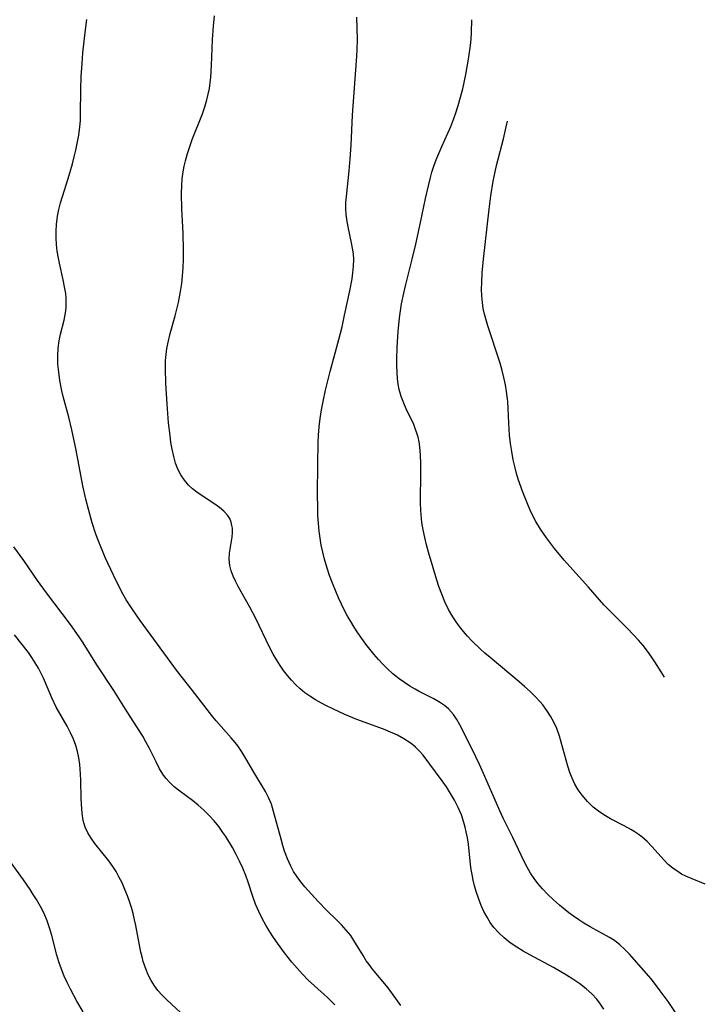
# Model space of a CAD drawing. Header units: metres. Extents: x 1073367 to 1082519, y 1569854 to 1574957.
# Tile 740 of 1056: x 1082349 to 1082505, y 1570564 to 1570788. Entities that reach past the tile are written whole.
import ezdxf

# ---------------------------------------------------------------- set-up
doc = ezdxf.new("R2010")
doc.units = ezdxf.units.M
doc.layers.add('CGG_CurvaNivelLidar_v1', color=253, linetype='Continuous', lineweight=30)

msp = doc.modelspace()

# ---------------------------------------------------------------- linework, layer by layer
at = {"layer": 'CGG_CurvaNivelLidar_v1'}
for p, q in [((1082363.7543, 1570785.0134, 80.5), (1082364.1336, 1570788.0008, 80.5)), ((1082392.9721, 1570786.5008, 80), (1082393.2188, 1570788.8599, 80)), ((1082425.6929, 1570783.4775, 79.5), (1082425.5544, 1570788.5467, 79.5)), ((1082451.6229, 1570785.1533, 79), (1082451.7175, 1570787.9441, 79)), ((1082363.2941, 1570780.4024, 80.5), (1082363.7543, 1570785.0134, 80.5)), ((1082392.7385, 1570783.4878, 80), (1082392.9721, 1570786.5008, 80)), ((1082451.5122, 1570783.5367, 79), (1082451.6229, 1570785.1533, 79)), ((1082392.4885, 1570777.5468, 80), (1082392.7385, 1570783.4878, 80)), ((1082425.6429, 1570781.1569, 79.5), (1082425.6929, 1570783.4775, 79.5)), ((1082451.3682, 1570782.1219, 79), (1082451.5122, 1570783.5367, 79)), ((1082363.0912, 1570778.0181, 80.5), (1082363.2941, 1570780.4024, 80.5)), ((1082425.5659, 1570779.6352, 79.5), (1082425.6429, 1570781.1569, 79.5)), ((1082450.9379, 1570778.9658, 79), (1082451.3682, 1570782.1219, 79)), ((1082424.5747, 1570766.2092, 79.5), (1082425.5659, 1570779.6352, 79.5)), ((1082450.3366, 1570775.4881, 79), (1082450.9379, 1570778.9658, 79)), ((1082362.8965, 1570775.0137, 80.5), (1082363.0912, 1570778.0181, 80.5)), ((1082392.3304, 1570774.9204, 80), (1082392.4885, 1570777.5468, 80)), ((1082362.8122, 1570772.0478, 80.5), (1082362.8965, 1570775.0137, 80.5)), ((1082392.2039, 1570773.6189, 80), (1082392.3304, 1570774.9204, 80)), ((1082449.6371, 1570772.2332, 79), (1082450.3366, 1570775.4881, 79)), ((1082362.7626, 1570766.5234, 80.5), (1082362.8122, 1570772.0478, 80.5)), ((1082391.785, 1570771.0019, 80), (1082392.0235, 1570772.3037, 80)), ((1082392.0235, 1570772.3037, 80), (1082392.2039, 1570773.6189, 80)), ((1082449.1527, 1570770.313, 79), (1082449.6371, 1570772.2332, 79)), ((1082391.001, 1570768.1088, 80), (1082391.4821, 1570769.7164, 80)), ((1082391.4821, 1570769.7164, 80), (1082391.785, 1570771.0019, 80)), ((1082448.6082, 1570768.411, 79), (1082449.1527, 1570770.313, 79)), ((1082390.4407, 1570766.5232, 80), (1082391.001, 1570768.1088, 80)), ((1082447.9941, 1570766.5329, 79), (1082448.6082, 1570768.411, 79)), ((1082362.5769, 1570763.6023, 80.5), (1082362.6978, 1570765.059, 80.5)), ((1082362.6978, 1570765.059, 80.5), (1082362.7626, 1570766.5234, 80.5)), ((1082388.1476, 1570760.6923, 80), (1082390.4407, 1570766.5232, 80)), ((1082424.2489, 1570759.4231, 79.5), (1082424.5747, 1570766.2092, 79.5)), ((1082446.8994, 1570763.7069, 79), (1082447.6263, 1570765.5229, 79)), ((1082447.6263, 1570765.5229, 79), (1082447.9941, 1570766.5329, 79)), ((1082459.51, 1570763.6002, 78.5), (1082459.7725, 1570764.8525, 78.5)), ((1082362.3153, 1570761.7144, 80.5), (1082362.5769, 1570763.6023, 80.5)), ((1082444.8483, 1570759.1401, 79), (1082446.8994, 1570763.7069, 79)), ((1082458.8613, 1570760.8972, 78.5), (1082459.51, 1570763.6002, 78.5)), ((1082361.6559, 1570758.3067, 80.5), (1082362.3153, 1570761.7144, 80.5)), ((1082387.578, 1570759.1043, 80), (1082388.1476, 1570760.6923, 80)), ((1082457.3125, 1570754.8245, 78.5), (1082458.8613, 1570760.8972, 78.5)), ((1082361.3094, 1570756.7826, 80.5), (1082361.6559, 1570758.3067, 80.5)), ((1082387.0582, 1570757.5002, 80), (1082387.578, 1570759.1043, 80)), ((1082424.0688, 1570756.2899, 79.5), (1082424.2489, 1570759.4231, 79.5)), ((1082443.7135, 1570756.4332, 79), (1082444.8483, 1570759.1401, 79)), ((1082360.9028, 1570755.1797, 80.5), (1082361.3094, 1570756.7826, 80.5)), ((1082386.3066, 1570754.6125, 80), (1082386.603, 1570755.8796, 80)), ((1082386.603, 1570755.8796, 80), (1082387.0582, 1570757.5002, 80)), ((1082423.8425, 1570753.599, 79.5), (1082424.0688, 1570756.2899, 79.5)), ((1082443.145, 1570754.8735, 79), (1082443.7135, 1570756.4332, 79)), ((1082359.9193, 1570751.8085, 80.5), (1082360.9028, 1570755.1797, 80.5)), ((1082386.0705, 1570753.334, 80), (1082386.3066, 1570754.6125, 80)), ((1082423.1772, 1570747.7269, 79.5), (1082423.8425, 1570753.599, 79.5)), ((1082442.6388, 1570753.2929, 79), (1082443.145, 1570754.8735, 79)), ((1082456.9744, 1570753.3459, 78.5), (1082457.3125, 1570754.8245, 78.5)), ((1082358.6269, 1570747.7844, 80.5), (1082359.9193, 1570751.8085, 80.5)), ((1082385.7628, 1570750.2251, 80), (1082385.8762, 1570751.7867, 80)), ((1082385.8762, 1570751.7867, 80), (1082386.0705, 1570753.334, 80)), ((1082441.8306, 1570750.1899, 79), (1082442.2133, 1570751.7488, 79)), ((1082442.2133, 1570751.7488, 79), (1082442.6388, 1570753.2929, 79)), ((1082456.0356, 1570747.904, 78.5), (1082456.5708, 1570751.2706, 78.5)), ((1082456.5708, 1570751.2706, 78.5), (1082456.9744, 1570753.3459, 78.5)), ((1082385.7075, 1570748.3562, 80), (1082385.7628, 1570750.2251, 80)), ((1082441.1814, 1570747.2959, 79), (1082441.8306, 1570750.1899, 79)), ((1082358.1875, 1570746.3122, 80.5), (1082358.6269, 1570747.7844, 80.5)), ((1082385.7597, 1570744.9938, 80), (1082385.7075, 1570748.3562, 80)), ((1082423.0859, 1570746.3643, 79.5), (1082423.1772, 1570747.7269, 79.5)), ((1082440.0404, 1570741.8207, 79), (1082441.1814, 1570747.2959, 79)), ((1082455.6376, 1570744.8542, 78.5), (1082456.0356, 1570747.904, 78.5)), ((1082357.5001, 1570743.2828, 80.5), (1082357.8054, 1570744.8339, 80.5)), ((1082357.8054, 1570744.8339, 80.5), (1082358.1875, 1570746.3122, 80.5)), ((1082386.0337, 1570739.3053, 80), (1082385.7597, 1570744.9938, 80)), ((1082423.0584, 1570745.0122, 79.5), (1082423.0859, 1570746.3643, 79.5)), ((1082423.1167, 1570743.672, 79.5), (1082423.0584, 1570745.0122, 79.5)), ((1082454.3323, 1570733.4974, 78.5), (1082455.6376, 1570744.8542, 78.5)), ((1082357.2813, 1570741.3812, 80.5), (1082357.5001, 1570743.2828, 80.5)), ((1082423.3177, 1570742.0786, 79.5), (1082423.1167, 1570743.672, 79.5)), ((1082357.2117, 1570739.8639, 80.5), (1082357.2813, 1570741.3812, 80.5)), ((1082423.6198, 1570740.498, 79.5), (1082423.3177, 1570742.0786, 79.5)), ((1082424.3354, 1570737.2435, 79.5), (1082423.6198, 1570740.498, 79.5)), ((1082438.9608, 1570736.9094, 79), (1082440.0404, 1570741.8207, 79)), ((1082357.2216, 1570738.3428, 80.5), (1082357.2117, 1570739.8639, 80.5)), ((1082357.3046, 1570736.823, 80.5), (1082357.2216, 1570738.3428, 80.5)), ((1082386.1399, 1570735.6403, 80), (1082386.0337, 1570739.3053, 80)), ((1082357.4582, 1570735.3092, 80.5), (1082357.3046, 1570736.823, 80.5)), ((1082386.1362, 1570733.5104, 80), (1082386.1399, 1570735.6403, 80)), ((1082424.5765, 1570735.9695, 79.5), (1082424.3354, 1570737.2435, 79.5)), ((1082424.7578, 1570734.6926, 79.5), (1082424.5765, 1570735.9695, 79.5)), ((1082438.1638, 1570733.5334, 79), (1082438.9608, 1570736.9094, 79)), ((1082357.703, 1570733.6933, 80.5), (1082357.4582, 1570735.3092, 80.5)), ((1082357.9229, 1570732.5707, 80.5), (1082357.703, 1570733.6933, 80.5)), ((1082386.0589, 1570731.5433, 80), (1082386.1362, 1570733.5104, 80)), ((1082424.8511, 1570733.4108, 79.5), (1082424.7578, 1570734.6926, 79.5)), ((1082424.8235, 1570731.9141, 79.5), (1082424.8511, 1570733.4108, 79.5)), ((1082436.7058, 1570727.7349, 79), (1082438.1638, 1570733.5334, 79)), ((1082454.0595, 1570730.3969, 78.5), (1082454.3323, 1570733.4974, 78.5)), ((1082358.8044, 1570728.7665, 80.5), (1082357.9229, 1570732.5707, 80.5)), ((1082385.9231, 1570729.7393, 80), (1082386.0589, 1570731.5433, 80)), ((1082424.6732, 1570730.4095, 79.5), (1082424.8235, 1570731.9141, 79.5)), ((1082385.7293, 1570727.9426, 80), (1082385.9231, 1570729.7393, 80)), ((1082423.9306, 1570726.2982, 79.5), (1082424.4642, 1570729.0661, 79.5)), ((1082424.4642, 1570729.0661, 79.5), (1082424.6732, 1570730.4095, 79.5)), ((1082453.9483, 1570728.1817, 78.5), (1082454.0595, 1570730.3969, 78.5)), ((1082359.1297, 1570727.2149, 80.5), (1082358.8044, 1570728.7665, 80.5)), ((1082359.3735, 1570725.6672, 80.5), (1082359.1297, 1570727.2149, 80.5)), ((1082385.4789, 1570726.1558, 80), (1082385.7293, 1570727.9426, 80)), ((1082436.2475, 1570725.8007, 79), (1082436.7058, 1570727.7349, 79)), ((1082453.9241, 1570726.6587, 78.5), (1082453.9483, 1570728.1817, 78.5)), ((1082453.9624, 1570725.1461, 78.5), (1082453.9241, 1570726.6587, 78.5)), ((1082359.4706, 1570724.6319, 80.5), (1082359.3735, 1570725.6672, 80.5)), ((1082359.5039, 1570723.5993, 80.5), (1082359.4706, 1570724.6319, 80.5)), ((1082385.0191, 1570723.6532, 80), (1082385.4789, 1570726.1558, 80)), ((1082422.7751, 1570720.7492, 79.5), (1082423.9306, 1570726.2982, 79.5)), ((1082435.7426, 1570723.3697, 79), (1082436.2475, 1570725.8007, 79)), ((1082454.0913, 1570723.6456, 78.5), (1082453.9624, 1570725.1461, 78.5)), ((1082359.329, 1570721.3306, 80.5), (1082359.4588, 1570722.4599, 80.5)), ((1082359.4588, 1570722.4599, 80.5), (1082359.5039, 1570723.5993, 80.5)), ((1082384.6657, 1570722.1302, 80), (1082385.0191, 1570723.6532, 80)), ((1082435.4745, 1570721.7569, 79), (1082435.7426, 1570723.3697, 79)), ((1082454.304, 1570722.3015, 78.5), (1082454.0913, 1570723.6456, 78.5)), ((1082454.5948, 1570720.9658, 78.5), (1082454.304, 1570722.3015, 78.5)), ((1082358.9854, 1570719.6164, 80.5), (1082359.329, 1570721.3306, 80.5)), ((1082383.1415, 1570716.5975, 80), (1082384.2717, 1570720.6194, 80)), ((1082384.2717, 1570720.6194, 80), (1082384.6657, 1570722.1302, 80)), ((1082422.1851, 1570718.1439, 79.5), (1082422.7751, 1570720.7492, 79.5)), ((1082434.9262, 1570717.0606, 79), (1082435.2521, 1570720.1377, 79)), ((1082435.2521, 1570720.1377, 79), (1082435.4745, 1570721.7569, 79)), ((1082455.3162, 1570718.3744, 78.5), (1082454.5948, 1570720.9658, 78.5)), ((1082358.1767, 1570716.4167, 80.5), (1082358.9854, 1570719.6164, 80.5)), ((1082421.4754, 1570715.2396, 79.5), (1082422.1851, 1570718.1439, 79.5)), ((1082456.1348, 1570715.8566, 78.5), (1082455.3162, 1570718.3744, 78.5)), ((1082357.8562, 1570714.9041, 80.5), (1082358.1767, 1570716.4167, 80.5)), ((1082382.7094, 1570714.9177, 80), (1082383.1415, 1570716.5975, 80)), ((1082434.6949, 1570713.5108, 79), (1082434.9262, 1570717.0606, 79)), ((1082457.259, 1570712.5616, 78.5), (1082456.1348, 1570715.8566, 78.5)), ((1082357.5416, 1570711.5031, 80.5), (1082357.6272, 1570713.2769, 80.5)), ((1082357.6272, 1570713.2769, 80.5), (1082357.8562, 1570714.9041, 80.5)), ((1082382.1884, 1570711.8383, 80), (1082382.3685, 1570713.2257, 80)), ((1082382.3685, 1570713.2257, 80), (1082382.7094, 1570714.9177, 80)), ((1082419.5194, 1570707.9778, 79.5), (1082421.4754, 1570715.2396, 79.5)), ((1082434.6174, 1570710.7821, 79), (1082434.6949, 1570713.5108, 79)), ((1082357.5981, 1570709.6543, 80.5), (1082357.5416, 1570711.5031, 80.5)), ((1082382.0888, 1570710.4382, 80), (1082382.1884, 1570711.8383, 80)), ((1082458.1064, 1570709.859, 78.5), (1082457.259, 1570712.5616, 78.5)), ((1082357.7706, 1570707.7901, 80.5), (1082357.5981, 1570709.6543, 80.5)), ((1082382.0554, 1570708.7469, 80), (1082382.0888, 1570710.4382, 80)), ((1082382.1471, 1570705.2095, 80), (1082382.0554, 1570708.7469, 80)), ((1082434.6263, 1570709.4303, 79), (1082434.6174, 1570710.7821, 79)), ((1082434.7034, 1570707.6449, 79), (1082434.6263, 1570709.4303, 79)), ((1082458.565, 1570708.2216, 78.5), (1082458.1064, 1570709.859, 78.5)), ((1082358.0389, 1570705.9179, 80.5), (1082357.7706, 1570707.7901, 80.5)), ((1082418.4441, 1570703.7483, 79.5), (1082419.5194, 1570707.9778, 79.5)), ((1082434.8074, 1570706.3688, 79), (1082434.7034, 1570707.6449, 79)), ((1082458.9781, 1570706.575, 78.5), (1082458.565, 1570708.2216, 78.5)), ((1082459.3357, 1570704.9194, 78.5), (1082458.9781, 1570706.575, 78.5)), ((1082358.4858, 1570703.6003, 80.5), (1082358.0389, 1570705.9179, 80.5)), ((1082382.4181, 1570700.5303, 80), (1082382.1471, 1570705.2095, 80)), ((1082434.9667, 1570705.1107, 79), (1082434.8074, 1570706.3688, 79)), ((1082435.2011, 1570703.8743, 79), (1082434.9667, 1570705.1107, 79)), ((1082459.6045, 1570703.3845, 78.5), (1082459.3357, 1570704.9194, 78.5)), ((1082358.7946, 1570702.2775, 80.5), (1082358.4858, 1570703.6003, 80.5)), ((1082360.0629, 1570697.5808, 80.5), (1082358.7946, 1570702.2775, 80.5)), ((1082417.878, 1570701.1273, 79.5), (1082418.4441, 1570703.7483, 79.5)), ((1082435.6406, 1570702.3021, 79), (1082435.2011, 1570703.8743, 79)), ((1082436.2106, 1570700.7727, 79), (1082435.6406, 1570702.3021, 79)), ((1082459.8666, 1570701.1661, 78.5), (1082459.6045, 1570703.3845, 78.5)), ((1082382.7697, 1570696.326, 80), (1082382.4181, 1570700.5303, 80)), ((1082417.5271, 1570699.2205, 79.5), (1082417.878, 1570701.1273, 79.5)), ((1082436.7838, 1570699.4812, 79), (1082436.2106, 1570700.7727, 79)), ((1082459.9737, 1570699.5153, 78.5), (1082459.8666, 1570701.1661, 78.5)), ((1082360.782, 1570694.7181, 80.5), (1082360.0629, 1570697.5808, 80.5)), ((1082417.2318, 1570697.3065, 79.5), (1082417.5271, 1570699.2205, 79.5)), ((1082438.4907, 1570695.8823, 79), (1082436.7838, 1570699.4812, 79)), ((1082460.0995, 1570696.2058, 78.5), (1082459.9737, 1570699.5153, 78.5)), ((1082383.0825, 1570693.4397, 80), (1082382.7697, 1570696.326, 80)), ((1082416.853, 1570693.4786, 79.5), (1082417.003, 1570695.3854, 79.5)), ((1082417.003, 1570695.3854, 79.5), (1082417.2318, 1570697.3065, 79.5)), ((1082438.9237, 1570694.807, 79), (1082438.4907, 1570695.8823, 79)), ((1082460.2796, 1570693.4802, 78.5), (1082460.0995, 1570696.2058, 78.5)), ((1082361.752, 1570690.0468, 80.5), (1082360.782, 1570694.7181, 80.5)), ((1082383.2974, 1570691.8439, 80), (1082383.0825, 1570693.4397, 80)), ((1082416.7754, 1570691.7961, 79.5), (1082416.853, 1570693.4786, 79.5)), ((1082439.2182, 1570693.9302, 79), (1082438.9237, 1570694.807, 79)), ((1082439.4635, 1570693.0355, 79), (1082439.2182, 1570693.9302, 79)), ((1082460.4922, 1570691.6202, 78.5), (1082460.2796, 1570693.4802, 78.5)), ((1082383.5565, 1570690.2758, 80), (1082383.2974, 1570691.8439, 80)), ((1082416.6685, 1570686.8086, 79.5), (1082416.7754, 1570691.7961, 79.5)), ((1082439.6911, 1570691.9489, 79), (1082439.4635, 1570693.0355, 79)), ((1082439.8565, 1570690.8427, 79), (1082439.6911, 1570691.9489, 79)), ((1082440.0205, 1570688.9698, 79), (1082439.8565, 1570690.8427, 79)), ((1082460.7627, 1570689.7592, 78.5), (1082460.4922, 1570691.6202, 78.5)), ((1082363.2967, 1570681.9707, 80.5), (1082361.752, 1570690.0468, 80.5)), ((1082383.9112, 1570688.6094, 80), (1082383.5565, 1570690.2758, 80)), ((1082384.3252, 1570687.1438, 80), (1082383.9112, 1570688.6094, 80)), ((1082440.0858, 1570687.0642, 79), (1082440.0205, 1570688.9698, 79)), ((1082461.0969, 1570687.9086, 78.5), (1082460.7627, 1570689.7592, 78.5)), ((1082384.8508, 1570685.7455, 80), (1082384.3252, 1570687.1438, 80)), ((1082416.6352, 1570680.1708, 79.5), (1082416.6685, 1570686.8086, 79.5)), ((1082440.0932, 1570685.1353, 79), (1082440.0858, 1570687.0642, 79)), ((1082461.5119, 1570686.0757, 78.5), (1082461.0969, 1570687.9086, 78.5)), ((1082385.5157, 1570684.4346, 80), (1082384.8508, 1570685.7455, 80)), ((1082386.3362, 1570683.2371, 80), (1082385.5157, 1570684.4346, 80)), ((1082440.051, 1570678.1789, 79), (1082440.0932, 1570685.1353, 79)), ((1082461.8661, 1570684.7834, 78.5), (1082461.5119, 1570686.0757, 78.5)), ((1082462.2617, 1570683.5021, 78.5), (1082461.8661, 1570684.7834, 78.5)), ((1082363.9712, 1570678.9079, 80.5), (1082363.2967, 1570681.9707, 80.5)), ((1082387.2958, 1570682.1434, 80), (1082386.3362, 1570683.2371, 80)), ((1082388.1958, 1570681.2965, 80), (1082387.2958, 1570682.1434, 80)), ((1082463.3041, 1570680.526, 78.5), (1082462.2617, 1570683.5021, 78.5)), ((1082389.1591, 1570680.5185, 80), (1082388.1958, 1570681.2965, 80)), ((1082390.3803, 1570679.6627, 80), (1082389.1591, 1570680.5185, 80)), ((1082393.2613, 1570677.8202, 80), (1082390.3803, 1570679.6627, 80)), ((1082416.6682, 1570676.8843, 79.5), (1082416.6352, 1570680.1708, 79.5)), ((1082464.3987, 1570677.7202, 78.5), (1082463.3041, 1570680.526, 78.5)), ((1082364.5974, 1570676.3857, 80.5), (1082363.9712, 1570678.9079, 80.5)), ((1082394.364, 1570677.0391, 80), (1082393.2613, 1570677.8202, 80)), ((1082440.1049, 1570676.3569, 79), (1082440.051, 1570678.1789, 79)), ((1082464.9583, 1570676.4154, 78.5), (1082464.3987, 1570677.7202, 78.5)), ((1082365.3907, 1570673.559, 80.5), (1082364.5974, 1570676.3857, 80.5)), ((1082395.3492, 1570676.2031, 80), (1082394.364, 1570677.0391, 80)), ((1082396.1662, 1570675.279, 80), (1082395.3492, 1570676.2031, 80)), ((1082396.6429, 1570674.5022, 80), (1082396.1662, 1570675.279, 80)), ((1082416.7174, 1570675.2457, 79.5), (1082416.6682, 1570676.8843, 79.5)), ((1082416.8121, 1570673.4789, 79.5), (1082416.7174, 1570675.2457, 79.5)), ((1082440.2364, 1570674.5431, 79), (1082440.1049, 1570676.3569, 79)), ((1082465.5611, 1570675.1327, 78.5), (1082464.9583, 1570676.4154, 78.5)), ((1082366.2276, 1570670.9978, 80.5), (1082365.3907, 1570673.559, 80.5)), ((1082396.9878, 1570673.6672, 80), (1082396.6429, 1570674.5022, 80)), ((1082397.1655, 1570672.9761, 80), (1082396.9878, 1570673.6672, 80)), ((1082397.2578, 1570672.339, 80), (1082397.1655, 1570672.9761, 80)), ((1082416.9843, 1570671.6582, 79.5), (1082416.8121, 1570673.4789, 79.5)), ((1082440.3466, 1570673.6004, 79), (1082440.2364, 1570674.5431, 79)), ((1082440.6206, 1570671.921, 79), (1082440.3466, 1570673.6004, 79)), ((1082466.2186, 1570673.8788, 78.5), (1082465.5611, 1570675.1327, 78.5)), ((1082467.2703, 1570672.1362, 78.5), (1082466.2186, 1570673.8788, 78.5)), ((1082366.8957, 1570669.2164, 80.5), (1082366.2276, 1570670.9978, 80.5)), ((1082397.2092, 1570670.2801, 80), (1082397.2898, 1570671.3174, 80)), ((1082397.2898, 1570671.3174, 80), (1082397.2578, 1570672.339, 80)), ((1082417.2025, 1570670.0548, 79.5), (1082416.9843, 1570671.6582, 79.5)), ((1082440.9757, 1570670.2425, 79), (1082440.6206, 1570671.921, 79)), ((1082468.6573, 1570670.1125, 78.5), (1082467.2703, 1570672.1362, 78.5)), ((1082368.3651, 1570665.7034, 80.5), (1082366.8957, 1570669.2164, 80.5)), ((1082396.6102, 1570666.6769, 80), (1082397.2092, 1570670.2801, 80)), ((1082417.4767, 1570668.4596, 79.5), (1082417.2025, 1570670.0548, 79.5)), ((1082417.8038, 1570666.8739, 79.5), (1082417.4767, 1570668.4596, 79.5)), ((1082441.388, 1570668.5716, 79), (1082440.9757, 1570670.2425, 79)), ((1082441.839, 1570666.9057, 79), (1082441.388, 1570668.5716, 79)), ((1082470.5039, 1570667.6932, 78.5), (1082468.6573, 1570670.1125, 78.5)), ((1082349.8286, 1570664.9653, 81), (1082347.6089, 1570668.0753, 81)), ((1082396.5331, 1570665.276, 80), (1082396.6102, 1570666.6769, 80)), ((1082418.184, 1570665.3, 79.5), (1082417.8038, 1570666.8739, 79.5)), ((1082442.867, 1570663.3552, 79), (1082441.839, 1570666.9057, 79)), ((1082472.6989, 1570665.0374, 78.5), (1082470.5039, 1570667.6932, 78.5)), ((1082352.9885, 1570660.4492, 81), (1082349.8286, 1570664.9653, 81)), ((1082370.2169, 1570661.6284, 80.5), (1082368.3651, 1570665.7034, 80.5)), ((1082396.6574, 1570663.87, 80), (1082396.5331, 1570665.276, 80)), ((1082418.769, 1570663.2617, 79.5), (1082418.184, 1570665.3, 79.5)), ((1082473.9586, 1570663.5887, 78.5), (1082472.6989, 1570665.0374, 78.5)), ((1082396.9658, 1570662.6461, 80), (1082396.6574, 1570663.87, 80)), ((1082397.4295, 1570661.4293, 80), (1082396.9658, 1570662.6461, 80)), ((1082419.3491, 1570661.5457, 79.5), (1082418.769, 1570663.2617, 79.5)), ((1082443.7256, 1570660.5146, 79), (1082442.867, 1570663.3552, 79)), ((1082478.206, 1570658.8973, 78.5), (1082473.9586, 1570663.5887, 78.5)), ((1082355.0164, 1570657.6525, 81), (1082352.9885, 1570660.4492, 81)), ((1082371.6537, 1570658.7031, 80.5), (1082370.2169, 1570661.6284, 80.5)), ((1082397.9821, 1570660.2577, 80), (1082397.4295, 1570661.4293, 80)), ((1082398.6043, 1570659.0752, 80), (1082397.9821, 1570660.2577, 80)), ((1082419.9883, 1570659.8482, 79.5), (1082419.3491, 1570661.5457, 79.5)), ((1082421.3937, 1570656.4994, 79.5), (1082419.9883, 1570659.8482, 79.5)), ((1082444.1857, 1570659.109, 79), (1082443.7256, 1570660.5146, 79)), ((1082360.4804, 1570650.4077, 81), (1082355.0164, 1570657.6525, 81)), ((1082372.4228, 1570657.2698, 80.5), (1082371.6537, 1570658.7031, 80.5)), ((1082373.1176, 1570656.0691, 80.5), (1082372.4228, 1570657.2698, 80.5)), ((1082401.2136, 1570654.3913, 80), (1082398.6043, 1570659.0752, 80)), ((1082444.8408, 1570657.3007, 79), (1082444.1857, 1570659.109, 79)), ((1082445.5577, 1570655.5526, 79), (1082444.8408, 1570657.3007, 79)), ((1082481.7341, 1570654.939, 78.5), (1082478.206, 1570658.8973, 78.5)), ((1082373.8471, 1570654.8892, 80.5), (1082373.1176, 1570656.0691, 80.5)), ((1082422.0572, 1570655.0438, 79.5), (1082421.3937, 1570656.4994, 79.5)), ((1082422.7593, 1570653.6076, 79.5), (1082422.0572, 1570655.0438, 79.5)), ((1082446.3703, 1570653.8566, 79), (1082445.5577, 1570655.5526, 79)), ((1082374.6095, 1570653.73, 80.5), (1082373.8471, 1570654.8892, 80.5)), ((1082376.3125, 1570651.3239, 80.5), (1082374.6095, 1570653.73, 80.5)), ((1082401.8941, 1570653.1159, 80), (1082401.2136, 1570654.3913, 80)), ((1082402.5708, 1570651.7766, 80), (1082401.8941, 1570653.1159, 80)), ((1082423.4374, 1570652.333, 79.5), (1082422.7593, 1570653.6076, 79.5)), ((1082447.3557, 1570652.1486, 79), (1082446.3703, 1570653.8566, 79)), ((1082482.6367, 1570653.9747, 78.5), (1082481.7341, 1570654.939, 78.5)), ((1082487.158, 1570649.4233, 78.5), (1082482.6367, 1570653.9747, 78.5)), ((1082384.8064, 1570639.7199, 80.5), (1082376.3125, 1570651.3239, 80.5)), ((1082405.7, 1570645.274, 80), (1082402.5708, 1570651.7766, 80)), ((1082424.1555, 1570651.0799, 79.5), (1082423.4374, 1570652.333, 79.5)), ((1082424.9098, 1570649.8479, 79.5), (1082424.1555, 1570651.0799, 79.5)), ((1082448.1002, 1570651.0298, 79), (1082447.3557, 1570652.1486, 79)), ((1082448.8981, 1570649.946, 79), (1082448.1002, 1570651.0298, 79)), ((1082362.4638, 1570647.5938, 81), (1082360.4804, 1570650.4077, 81)), ((1082425.7717, 1570648.5273, 79.5), (1082424.9098, 1570649.8479, 79.5)), ((1082426.6694, 1570647.2315, 79.5), (1082425.7717, 1570648.5273, 79.5)), ((1082449.7858, 1570648.8477, 79), (1082448.8981, 1570649.946, 79)), ((1082450.7183, 1570647.7832, 79), (1082449.7858, 1570648.8477, 79)), ((1082489.5569, 1570646.8482, 78.5), (1082487.158, 1570649.4233, 78.5)), ((1082350.8747, 1570644.035, 81.5), (1082347.7381, 1570648.1101, 81.5)), ((1082363.3575, 1570646.2378, 81), (1082362.4638, 1570647.5938, 81)), ((1082366.4685, 1570641.2636, 81), (1082363.3575, 1570646.2378, 81)), ((1082427.5998, 1570645.961, 79.5), (1082426.6694, 1570647.2315, 79.5)), ((1082451.6878, 1570646.7489, 79), (1082450.7183, 1570647.7832, 79)), ((1082453.646, 1570644.8347, 79), (1082451.6878, 1570646.7489, 79)), ((1082490.6135, 1570645.6252, 78.5), (1082489.5569, 1570646.8482, 78.5)), ((1082351.6784, 1570642.9251, 81.5), (1082350.8747, 1570644.035, 81.5)), ((1082406.5568, 1570643.6536, 80), (1082405.7, 1570645.274, 80)), ((1082429.427, 1570643.6609, 79.5), (1082427.5998, 1570645.961, 79.5)), ((1082454.6651, 1570643.9212, 79), (1082453.646, 1570644.8347, 79)), ((1082455.8385, 1570642.9284, 79), (1082454.6651, 1570643.9212, 79)), ((1082491.5972, 1570644.3729, 78.5), (1082490.6135, 1570645.6252, 78.5)), ((1082492.5316, 1570643.0757, 78.5), (1082491.5972, 1570644.3729, 78.5)), ((1082352.4542, 1570641.7436, 81.5), (1082351.6784, 1570642.9251, 81.5)), ((1082353.1695, 1570640.5277, 81.5), (1082352.4542, 1570641.7436, 81.5)), ((1082407.3434, 1570642.2955, 80), (1082406.5568, 1570643.6536, 80)), ((1082408.0931, 1570641.1072, 80), (1082407.3434, 1570642.2955, 80)), ((1082430.4483, 1570642.4893, 79.5), (1082429.427, 1570643.6609, 79.5)), ((1082431.508, 1570641.359, 79.5), (1082430.4483, 1570642.4893, 79.5)), ((1082462.4427, 1570637.4218, 79), (1082455.8385, 1570642.9284, 79)), ((1082493.2873, 1570641.956, 78.5), (1082492.5316, 1570643.0757, 78.5)), ((1082494.7404, 1570639.6636, 78.5), (1082493.2873, 1570641.956, 78.5)), ((1082353.8222, 1570639.2805, 81.5), (1082353.1695, 1570640.5277, 81.5)), ((1082370.3322, 1570635.4419, 81), (1082366.4685, 1570641.2636, 81)), ((1082388.1967, 1570635.4474, 80.5), (1082384.8064, 1570639.7199, 80.5)), ((1082408.8884, 1570639.9555, 80), (1082408.0931, 1570641.1072, 80)), ((1082409.7551, 1570638.8238, 80), (1082408.8884, 1570639.9555, 80)), ((1082432.6071, 1570640.2756, 79.5), (1082431.508, 1570641.359, 79.5)), ((1082433.749, 1570639.247, 79.5), (1082432.6071, 1570640.2756, 79.5)), ((1082495.4697, 1570638.4607, 78.5), (1082494.7404, 1570639.6636, 78.5)), ((1082354.312, 1570638.236, 81.5), (1082353.8222, 1570639.2805, 81.5)), ((1082356.2427, 1570633.7508, 81.5), (1082354.312, 1570638.236, 81.5)), ((1082410.6781, 1570637.7438, 80), (1082409.7551, 1570638.8238, 80)), ((1082411.6606, 1570636.7224, 80), (1082410.6781, 1570637.7438, 80)), ((1082435.1966, 1570638.0853, 79.5), (1082433.749, 1570639.247, 79.5)), ((1082436.3847, 1570637.2326, 79.5), (1082435.1966, 1570638.0853, 79.5)), ((1082437.6028, 1570636.4379, 79.5), (1082436.3847, 1570637.2326, 79.5)), ((1082463.7047, 1570636.3365, 79), (1082462.4427, 1570637.4218, 79)), ((1082373.3314, 1570630.572, 81), (1082370.3322, 1570635.4419, 81)), ((1082392.8442, 1570629.4092, 80.5), (1082388.1967, 1570635.4474, 80.5)), ((1082412.6713, 1570635.7965, 80), (1082411.6606, 1570636.7224, 80)), ((1082413.7366, 1570634.932, 80), (1082412.6713, 1570635.7965, 80)), ((1082414.8523, 1570634.1289, 80), (1082413.7366, 1570634.932, 80)), ((1082438.8457, 1570635.7026, 79.5), (1082437.6028, 1570636.4379, 79.5)), ((1082439.7513, 1570635.2112, 79.5), (1082438.8457, 1570635.7026, 79.5)), ((1082443.0451, 1570633.5309, 79.5), (1082439.7513, 1570635.2112, 79.5)), ((1082464.9336, 1570635.2267, 79), (1082463.7047, 1570636.3365, 79)), ((1082466.112, 1570634.0796, 79), (1082464.9336, 1570635.2267, 79)), ((1082357.2315, 1570631.6292, 81.5), (1082356.2427, 1570633.7508, 81.5)), ((1082416.1472, 1570633.3064, 80), (1082414.8523, 1570634.1289, 80)), ((1082417.4864, 1570632.542, 80), (1082416.1472, 1570633.3064, 80)), ((1082444.5903, 1570632.6365, 79.5), (1082443.0451, 1570633.5309, 79.5)), ((1082445.517, 1570631.9914, 79.5), (1082444.5903, 1570632.6365, 79.5)), ((1082467.2196, 1570632.8798, 79), (1082466.112, 1570634.0796, 79)), ((1082467.82, 1570632.1547, 79), (1082467.2196, 1570632.8798, 79)), ((1082357.9976, 1570630.2009, 81.5), (1082357.2315, 1570631.6292, 81.5)), ((1082376.8643, 1570625.0081, 81), (1082373.3314, 1570630.572, 81)), ((1082418.5388, 1570631.9828, 80), (1082417.4864, 1570632.542, 80)), ((1082420.0638, 1570631.2193, 80), (1082418.5388, 1570631.9828, 80)), ((1082422.8565, 1570629.9327, 80), (1082420.0638, 1570631.2193, 80)), ((1082446.3673, 1570631.2693, 79.5), (1082445.517, 1570631.9914, 79.5)), ((1082447.5056, 1570629.9801, 79.5), (1082446.3673, 1570631.2693, 79.5)), ((1082468.7582, 1570630.8885, 79), (1082467.82, 1570632.1547, 79)), ((1082469.6063, 1570629.5675, 79), (1082468.7582, 1570630.8885, 79)), ((1082359.6704, 1570627.3084, 81.5), (1082357.9976, 1570630.2009, 81.5)), ((1082393.586, 1570628.5092, 80.5), (1082392.8442, 1570629.4092, 80.5)), ((1082397.0102, 1570624.6545, 80.5), (1082393.586, 1570628.5092, 80.5)), ((1082425.5761, 1570628.829, 80), (1082422.8565, 1570629.9327, 80)), ((1082431.6184, 1570626.5957, 80), (1082425.5761, 1570628.829, 80)), ((1082448.2872, 1570628.8357, 79.5), (1082447.5056, 1570629.9801, 79.5)), ((1082448.9978, 1570627.6102, 79.5), (1082448.2872, 1570628.8357, 79.5)), ((1082470.357, 1570628.1948, 79), (1082469.6063, 1570629.5675, 79)), ((1082470.9977, 1570626.7709, 79), (1082470.357, 1570628.1948, 79)), ((1082360.488, 1570625.8016, 81.5), (1082359.6704, 1570627.3084, 81.5)), ((1082433.2217, 1570625.9411, 80), (1082431.6184, 1570626.5957, 80)), ((1082434.7763, 1570625.2317, 80), (1082433.2217, 1570625.9411, 80)), ((1082449.6653, 1570626.3265, 79.5), (1082448.9978, 1570627.6102, 79.5)), ((1082452.6199, 1570620.3454, 79.5), (1082449.6653, 1570626.3265, 79.5)), ((1082471.5954, 1570625.0655, 79), (1082470.9977, 1570626.7709, 79)), ((1082361.1493, 1570624.3936, 81.5), (1082360.488, 1570625.8016, 81.5)), ((1082361.696, 1570622.9423, 81.5), (1082361.1493, 1570624.3936, 81.5)), ((1082377.6854, 1570623.6207, 81), (1082376.8643, 1570625.0081, 81)), ((1082397.8917, 1570623.5958, 80.5), (1082397.0102, 1570624.6545, 80.5)), ((1082436.2621, 1570624.4411, 80), (1082434.7763, 1570625.2317, 80)), ((1082437.6412, 1570623.5471, 80), (1082436.2621, 1570624.4411, 80)), ((1082473.4879, 1570618.1878, 79), (1082471.5954, 1570625.0655, 79)), ((1082362.082, 1570621.5379, 81.5), (1082361.696, 1570622.9423, 81.5)), ((1082362.3619, 1570620.0979, 81.5), (1082362.082, 1570621.5379, 81.5)), ((1082378.3543, 1570622.3837, 81), (1082377.6854, 1570623.6207, 81)), ((1082379.9117, 1570619.1813, 81), (1082378.3543, 1570622.3837, 81)), ((1082398.4933, 1570622.8173, 80.5), (1082397.8917, 1570623.5958, 80.5)), ((1082399.4116, 1570621.4932, 80.5), (1082398.4933, 1570622.8173, 80.5)), ((1082400.3459, 1570619.9748, 80.5), (1082399.4116, 1570621.4932, 80.5)), ((1082438.268, 1570623.0642, 80), (1082437.6412, 1570623.5471, 80)), ((1082438.8786, 1570622.5337, 80), (1082438.268, 1570623.0642, 80)), ((1082439.7682, 1570621.6484, 80), (1082438.8786, 1570622.5337, 80)), ((1082440.6015, 1570620.7011, 80), (1082439.7682, 1570621.6484, 80)), ((1082362.5574, 1570618.6317, 81.5), (1082362.3619, 1570620.0979, 81.5)), ((1082380.7181, 1570617.6321, 81), (1082379.9117, 1570619.1813, 81)), ((1082402.1162, 1570616.8871, 80.5), (1082400.3459, 1570619.9748, 80.5)), ((1082442.1607, 1570618.6818, 80), (1082440.6015, 1570620.7011, 80)), ((1082453.4461, 1570618.6251, 79.5), (1082452.6199, 1570620.3454, 79.5)), ((1082362.7329, 1570616.462, 81.5), (1082362.5574, 1570618.6317, 81.5)), ((1082381.6309, 1570616.1684, 81), (1082380.7181, 1570617.6321, 81)), ((1082444.9379, 1570614.8944, 80), (1082442.1607, 1570618.6818, 80)), ((1082454.3781, 1570616.556, 79.5), (1082453.4461, 1570618.6251, 79.5)), ((1082473.9453, 1570616.8019, 79), (1082473.4879, 1570618.1878, 79)), ((1082362.8014, 1570614.997, 81.5), (1082362.7329, 1570616.462, 81.5)), ((1082362.8951, 1570610.8807, 81.5), (1082362.8014, 1570614.997, 81.5)), ((1082382.2289, 1570615.3815, 81), (1082381.6309, 1570616.1684, 81)), ((1082382.8831, 1570614.639, 81), (1082382.2289, 1570615.3815, 81)), ((1082404.7792, 1570612.4454, 80.5), (1082402.1162, 1570616.8871, 80.5)), ((1082445.915, 1570613.4962, 80), (1082444.9379, 1570614.8944, 80)), ((1082457.2753, 1570609.8039, 79.5), (1082454.3781, 1570616.556, 79.5)), ((1082474.4713, 1570615.4554, 79), (1082473.9453, 1570616.8019, 79)), ((1082475.0887, 1570614.1634, 79), (1082474.4713, 1570615.4554, 79)), ((1082384.0363, 1570613.5402, 81), (1082382.8831, 1570614.639, 81)), ((1082385.2849, 1570612.5219, 81), (1082384.0363, 1570613.5402, 81)), ((1082388.1623, 1570610.3935, 81), (1082385.2849, 1570612.5219, 81)), ((1082446.8706, 1570612.0255, 80), (1082445.915, 1570613.4962, 80)), ((1082475.8768, 1570612.8444, 79), (1082475.0887, 1570614.1634, 79)), ((1082476.7734, 1570611.5983, 79), (1082475.8768, 1570612.8444, 79)), ((1082362.9967, 1570608.5492, 81.5), (1082362.8951, 1570610.8807, 81.5)), ((1082389.4953, 1570609.332, 81), (1082388.1623, 1570610.3935, 81)), ((1082405.4821, 1570611.0943, 80.5), (1082404.7792, 1570612.4454, 80.5)), ((1082406.1148, 1570609.5459, 80.5), (1082405.4821, 1570611.0943, 80.5)), ((1082447.7841, 1570610.4928, 80), (1082446.8706, 1570612.0255, 80)), ((1082448.6087, 1570608.851, 80), (1082447.7841, 1570610.4928, 80)), ((1082477.9637, 1570610.1977, 79), (1082476.7734, 1570611.5983, 79)), ((1082363.089, 1570607.539, 81.5), (1082362.9967, 1570608.5492, 81.5)), ((1082390.7842, 1570608.1976, 81), (1082389.4953, 1570609.332, 81)), ((1082392.0146, 1570606.9886, 81), (1082390.7842, 1570608.1976, 81)), ((1082406.6372, 1570607.9329, 80.5), (1082406.1148, 1570609.5459, 80.5)), ((1082449.3155, 1570607.1431, 80), (1082448.6087, 1570608.851, 80)), ((1082458.0416, 1570608.0925, 79.5), (1082457.2753, 1570609.8039, 79.5)), ((1082458.8391, 1570606.4015, 79.5), (1082458.0416, 1570608.0925, 79.5)), ((1082479.2812, 1570608.918, 79), (1082477.9637, 1570610.1977, 79)), ((1082480.4638, 1570607.9763, 79), (1082479.2812, 1570608.918, 79)), ((1082363.3542, 1570605.9005, 81.5), (1082363.089, 1570607.539, 81.5)), ((1082363.8099, 1570604.3383, 81.5), (1082363.3542, 1570605.9005, 81.5)), ((1082393.1167, 1570605.7681, 81), (1082392.0146, 1570606.9886, 81)), ((1082394.1517, 1570604.4847, 81), (1082393.1167, 1570605.7681, 81)), ((1082408.3229, 1570601.5887, 80.5), (1082406.6372, 1570607.9329, 80.5)), ((1082449.9091, 1570605.3825, 80), (1082449.3155, 1570607.1431, 80)), ((1082461.0277, 1570601.9742, 79.5), (1082458.8391, 1570606.4015, 79.5)), ((1082481.7232, 1570607.1313, 79), (1082480.4638, 1570607.9763, 79)), ((1082483.2274, 1570606.2722, 79), (1082481.7232, 1570607.1313, 79)), ((1082486.3187, 1570604.6793, 79), (1082483.2274, 1570606.2722, 79)), ((1082364.3957, 1570603.0581, 81.5), (1082363.8099, 1570604.3383, 81.5)), ((1082395.1178, 1570603.1448, 81), (1082394.1517, 1570604.4847, 81)), ((1082450.1966, 1570604.3541, 80), (1082449.9091, 1570605.3825, 80)), ((1082450.4434, 1570603.3124, 80), (1082450.1966, 1570604.3541, 80)), ((1082487.8505, 1570603.83, 79), (1082486.3187, 1570604.6793, 79)), ((1082488.589, 1570603.3796, 79), (1082487.8505, 1570603.83, 79)), ((1082365.1296, 1570601.8359, 81.5), (1082364.3957, 1570603.0581, 81.5)), ((1082365.9715, 1570600.6561, 81.5), (1082365.1296, 1570601.8359, 81.5)), ((1082395.7344, 1570602.2057, 81), (1082395.1178, 1570603.1448, 81)), ((1082397.2482, 1570599.7102, 81), (1082395.7344, 1570602.2057, 81)), ((1082408.7106, 1570600.2163, 80.5), (1082408.3229, 1570601.5887, 80.5)), ((1082450.7107, 1570601.8894, 80), (1082450.4434, 1570603.3124, 80)), ((1082450.9161, 1570600.4503, 80), (1082450.7107, 1570601.8894, 80)), ((1082462.9129, 1570597.9555, 79.5), (1082461.0277, 1570601.9742, 79.5)), ((1082489.4913, 1570602.7741, 79), (1082488.589, 1570603.3796, 79)), ((1082490.3525, 1570602.1202, 79), (1082489.4913, 1570602.7741, 79)), ((1082491.525, 1570601.076, 79), (1082490.3525, 1570602.1202, 79)), ((1082369.172, 1570596.6957, 81.5), (1082365.9715, 1570600.6561, 81.5)), ((1082398.1247, 1570598.1408, 81), (1082397.2482, 1570599.7102, 81)), ((1082409.1373, 1570598.8623, 80.5), (1082408.7106, 1570600.2163, 80.5)), ((1082451.3992, 1570595.8951, 80), (1082450.9161, 1570600.4503, 80)), ((1082492.6225, 1570599.9525, 79), (1082491.525, 1570601.076, 79)), ((1082495.4177, 1570596.8367, 79), (1082492.6225, 1570599.9525, 79)), ((1082349.7418, 1570592.3517, 82), (1082345.5905, 1570598.1557, 82)), ((1082398.9051, 1570596.6081, 81), (1082398.1247, 1570598.1408, 81)), ((1082409.7855, 1570597.1241, 80.5), (1082409.1373, 1570598.8623, 80.5)), ((1082410.5396, 1570595.4518, 80.5), (1082409.7855, 1570597.1241, 80.5)), ((1082463.586, 1570596.5774, 79.5), (1082462.9129, 1570597.9555, 79.5)), ((1082496.3621, 1570595.8877, 79), (1082495.4177, 1570596.8367, 79)), ((1082370.0959, 1570595.4145, 81.5), (1082369.172, 1570596.6957, 81.5)), ((1082370.811, 1570594.269, 81.5), (1082370.0959, 1570595.4145, 81.5)), ((1082399.6196, 1570595.043, 81), (1082398.9051, 1570596.6081, 81)), ((1082400.2904, 1570593.3769, 81), (1082399.6196, 1570595.043, 81)), ((1082411.1677, 1570594.2849, 80.5), (1082410.5396, 1570595.4518, 80.5)), ((1082451.5543, 1570594.7286, 80), (1082451.3992, 1570595.8951, 80)), ((1082451.7442, 1570593.5682, 80), (1082451.5543, 1570594.7286, 80)), ((1082464.2925, 1570595.2243, 79.5), (1082463.586, 1570596.5774, 79.5)), ((1082465.0539, 1570593.9091, 79.5), (1082464.2925, 1570595.2243, 79.5)), ((1082497.3708, 1570595.0154, 79), (1082496.3621, 1570595.8877, 79)), ((1082498.801, 1570594.0338, 79), (1082497.3708, 1570595.0154, 79)), ((1082351.2652, 1570590.154, 82), (1082349.7418, 1570592.3517, 82)), ((1082371.4692, 1570593.0778, 81.5), (1082370.811, 1570594.269, 81.5)), ((1082372.1711, 1570591.6626, 81.5), (1082371.4692, 1570593.0778, 81.5)), ((1082400.8365, 1570591.874, 81), (1082400.2904, 1570593.3769, 81)), ((1082411.9541, 1570593.0789, 80.5), (1082411.1677, 1570594.2849, 80.5)), ((1082412.8297, 1570591.9238, 80.5), (1082411.9541, 1570593.0789, 80.5)), ((1082452.0065, 1570592.2724, 80), (1082451.7442, 1570593.5682, 80)), ((1082465.8478, 1570592.7025, 79.5), (1082465.0539, 1570593.9091, 79.5)), ((1082466.7094, 1570591.5454, 79.5), (1082465.8478, 1570592.7025, 79.5)), ((1082499.3882, 1570593.6953, 79), (1082498.801, 1570594.0338, 79)), ((1082500.3611, 1570593.1953, 79), (1082499.3882, 1570593.6953, 79)), ((1082501.7666, 1570592.5643, 79), (1082500.3611, 1570593.1953, 79)), ((1082504.772, 1570591.3564, 79), (1082501.7666, 1570592.5643, 79)), ((1082351.9938, 1570589.0481, 82), (1082351.2652, 1570590.154, 82)), ((1082372.8177, 1570590.2083, 81.5), (1082372.1711, 1570591.6626, 81.5)), ((1082373.408, 1570588.7206, 81.5), (1082372.8177, 1570590.2083, 81.5)), ((1082401.9259, 1570588.6066, 81), (1082400.8365, 1570591.874, 81)), ((1082413.7656, 1570590.8015, 80.5), (1082412.8297, 1570591.9238, 80.5)), ((1082416.7351, 1570587.4819, 80.5), (1082413.7656, 1570590.8015, 80.5)), ((1082452.3183, 1570590.9897, 80), (1082452.0065, 1570592.2724, 80)), ((1082452.6768, 1570589.7223, 80), (1082452.3183, 1570590.9897, 80)), ((1082467.7656, 1570590.2945, 79.5), (1082466.7094, 1570591.5454, 79.5)), ((1082468.895, 1570589.1079, 79.5), (1082467.7656, 1570590.2945, 79.5)), ((1082352.6944, 1570587.9305, 82), (1082351.9938, 1570589.0481, 82)), ((1082353.6109, 1570586.3478, 82), (1082352.6944, 1570587.9305, 82)), ((1082373.8531, 1570587.4657, 81.5), (1082373.408, 1570588.7206, 81.5)), ((1082402.5493, 1570586.8724, 81), (1082401.9259, 1570588.6066, 81)), ((1082453.2598, 1570587.973, 80), (1082452.6768, 1570589.7223, 80)), ((1082453.8162, 1570586.5659, 80), (1082453.2598, 1570587.973, 80)), ((1082470.2343, 1570587.8469, 79.5), (1082468.895, 1570589.1079, 79.5)), ((1082471.622, 1570586.6358, 79.5), (1082470.2343, 1570587.8469, 79.5)), ((1082354.4399, 1570584.7303, 82), (1082353.6109, 1570586.3478, 82)), ((1082374.2894, 1570586.097, 81.5), (1082373.8531, 1570587.4657, 81.5)), ((1082374.6803, 1570584.7126, 81.5), (1082374.2894, 1570586.097, 81.5)), ((1082403.2618, 1570585.211, 81), (1082402.5493, 1570586.8724, 81)), ((1082418.8001, 1570585.3557, 80.5), (1082416.7351, 1570587.4819, 80.5)), ((1082454.4444, 1570585.1986, 80), (1082453.8162, 1570586.5659, 80)), ((1082473.7256, 1570584.9069, 79.5), (1082471.622, 1570586.6358, 79.5)), ((1082355.1572, 1570583.0701, 82), (1082354.4399, 1570584.7303, 82)), ((1082375.0222, 1570583.3144, 81.5), (1082374.6803, 1570584.7126, 81.5)), ((1082404.0622, 1570583.5819, 81), (1082403.2618, 1570585.211, 81)), ((1082404.8902, 1570582.0482, 81), (1082404.0622, 1570583.5819, 81)), ((1082420.9326, 1570583.3085, 80.5), (1082418.8001, 1570585.3557, 80.5)), ((1082455.1494, 1570583.8796, 80), (1082454.4444, 1570585.1986, 80)), ((1082455.89, 1570582.6935, 80), (1082455.1494, 1570583.8796, 80)), ((1082474.8096, 1570584.0892, 79.5), (1082473.7256, 1570584.9069, 79.5)), ((1082475.9835, 1570583.2759, 79.5), (1082474.8096, 1570584.0892, 79.5)), ((1082355.7893, 1570581.222, 82), (1082355.1572, 1570583.0701, 82)), ((1082356.2086, 1570579.7472, 82), (1082355.7893, 1570581.222, 82)), ((1082375.3002, 1570581.983, 81.5), (1082375.0222, 1570583.3144, 81.5)), ((1082376.1358, 1570577.4812, 81.5), (1082375.3002, 1570581.983, 81.5)), ((1082405.7823, 1570580.5457, 81), (1082404.8902, 1570582.0482, 81)), ((1082422.0781, 1570582.1552, 80.5), (1082420.9326, 1570583.3085, 80.5)), ((1082423.1634, 1570580.9633, 80.5), (1082422.0781, 1570582.1552, 80.5)), ((1082456.7151, 1570581.5708, 80), (1082455.89, 1570582.6935, 80)), ((1082457.8193, 1570580.3263, 80), (1082456.7151, 1570581.5708, 80)), ((1082477.1843, 1570582.5105, 79.5), (1082475.9835, 1570583.2759, 79.5)), ((1082478.6068, 1570581.6731, 79.5), (1082477.1843, 1570582.5105, 79.5)), ((1082482.968, 1570579.2788, 79.5), (1082478.6068, 1570581.6731, 79.5)), ((1082357.3616, 1570575.2681, 82), (1082356.2086, 1570579.7472, 82)), ((1082406.6198, 1570579.2632, 81), (1082405.7823, 1570580.5457, 81)), ((1082407.4984, 1570578.0041, 81), (1082406.6198, 1570579.2632, 81)), ((1082424.1538, 1570579.7107, 80.5), (1082423.1634, 1570580.9633, 80.5)), ((1082424.892, 1570578.6055, 80.5), (1082424.1538, 1570579.7107, 80.5)), ((1082459.0388, 1570579.1818, 80), (1082457.8193, 1570580.3263, 80)), ((1082460.4199, 1570578.0848, 80), (1082459.0388, 1570579.1818, 80)), ((1082484.1212, 1570578.544, 79.5), (1082482.968, 1570579.2788, 79.5)), ((1082376.4601, 1570575.9187, 81.5), (1082376.1358, 1570577.4812, 81.5)), ((1082409.1289, 1570575.7844, 81), (1082407.4984, 1570578.0041, 81)), ((1082426.9588, 1570575.1391, 80.5), (1082424.892, 1570578.6055, 80.5)), ((1082461.8875, 1570577.0774, 80), (1082460.4199, 1570578.0848, 80)), ((1082463.3478, 1570576.1885, 80), (1082461.8875, 1570577.0774, 80)), ((1082485.321, 1570577.6114, 79.5), (1082484.1212, 1570578.544, 79.5)), ((1082486.4544, 1570576.571, 79.5), (1082485.321, 1570577.6114, 79.5)), ((1082357.8179, 1570573.728, 82), (1082357.3616, 1570575.2681, 82)), ((1082376.7163, 1570574.8361, 81.5), (1082376.4601, 1570575.9187, 81.5)), ((1082377.0101, 1570573.7703, 81.5), (1082376.7163, 1570574.8361, 81.5)), ((1082410.7873, 1570573.6677, 81), (1082409.1289, 1570575.7844, 81)), ((1082427.7046, 1570573.9929, 80.5), (1082426.9588, 1570575.1391, 80.5)), ((1082464.8499, 1570575.3464, 80), (1082463.3478, 1570576.1885, 80)), ((1082470.2594, 1570572.4299, 80), (1082464.8499, 1570575.3464, 80)), ((1082487.5438, 1570575.4525, 79.5), (1082486.4544, 1570576.571, 79.5)), ((1082490.301, 1570572.3574, 79.5), (1082487.5438, 1570575.4525, 79.5)), ((1082358.1724, 1570572.6821, 82), (1082357.8179, 1570573.728, 82)), ((1082359.0389, 1570570.4772, 82), (1082358.1724, 1570572.6821, 82)), ((1082377.5754, 1570572.1291, 81.5), (1082377.0101, 1570573.7703, 81.5)), ((1082411.9795, 1570572.2557, 81), (1082410.7873, 1570573.6677, 81)), ((1082413.2177, 1570570.8908, 81), (1082411.9795, 1570572.2557, 81)), ((1082428.3395, 1570573.0953, 80.5), (1082427.7046, 1570573.9929, 80.5)), ((1082429.1143, 1570572.0791, 80.5), (1082428.3395, 1570573.0953, 80.5)), ((1082473.2245, 1570570.7005, 80), (1082470.2594, 1570572.4299, 80)), ((1082492.4399, 1570569.8399, 79.5), (1082490.301, 1570572.3574, 79.5)), ((1082359.7084, 1570568.9954, 82), (1082359.0389, 1570570.4772, 82)), ((1082378.1436, 1570570.7981, 81.5), (1082377.5754, 1570572.1291, 81.5)), ((1082378.7993, 1570569.5176, 81.5), (1082378.1436, 1570570.7981, 81.5)), ((1082414.511, 1570569.587, 81), (1082413.2177, 1570570.8908, 81)), ((1082432.6519, 1570567.8152, 80.5), (1082429.1143, 1570572.0791, 80.5)), ((1082474.6658, 1570569.8021, 80), (1082473.2245, 1570570.7005, 80)), ((1082360.4296, 1570567.5322, 82), (1082359.7084, 1570568.9954, 82)), ((1082379.5496, 1570568.2984, 81.5), (1082378.7993, 1570569.5176, 81.5)), ((1082380.342, 1570567.2242, 81.5), (1082379.5496, 1570568.2984, 81.5)), ((1082418.1208, 1570566.3359, 81), (1082414.511, 1570569.587, 81)), ((1082435.5868, 1570563.8132, 80.5), (1082432.6519, 1570567.8152, 80.5)), ((1082476.2372, 1570568.7512, 80), (1082474.6658, 1570569.8021, 80)), ((1082477.7219, 1570567.6162, 80), (1082476.2372, 1570568.7512, 80)), ((1082493.4808, 1570568.5407, 79.5), (1082492.4399, 1570569.8399, 79.5)), ((1082494.5356, 1570567.1481, 79.5), (1082493.4808, 1570568.5407, 79.5)), ((1082361.1936, 1570566.0853, 82), (1082360.4296, 1570567.5322, 82)), ((1082361.8999, 1570564.818, 82), (1082361.1936, 1570566.0853, 82)), ((1082381.214, 1570566.2125, 81.5), (1082380.342, 1570567.2242, 81.5)), ((1082382.3433, 1570565.0749, 81.5), (1082381.214, 1570566.2125, 81.5)), ((1082418.9806, 1570565.5186, 81), (1082418.1208, 1570566.3359, 81)), ((1082420.5355, 1570563.9236, 81), (1082418.9806, 1570565.5186, 81)), ((1082478.9584, 1570566.4813, 80), (1082477.7219, 1570567.6162, 80)), ((1082480.0856, 1570565.2409, 80), (1082478.9584, 1570566.4813, 80)), ((1082496.2977, 1570564.6876, 79.5), (1082494.5356, 1570567.1481, 79.5)), ((1082363.363, 1570562.3519, 82), (1082361.8999, 1570564.818, 82)), ((1082385.5616, 1570562.1117, 81.5), (1082382.3433, 1570565.0749, 81.5)), ((1082480.9314, 1570564.1387, 80), (1082480.0856, 1570565.2409, 80)), ((1082481.7009, 1570562.9751, 80), (1082480.9314, 1570564.1387, 80)), ((1082501.7186, 1570556.7311, 79.5), (1082496.2977, 1570564.6876, 79.5))]:
    msp.add_line(p, q, dxfattribs=at)

doc.saveas('drawing.dxf')
